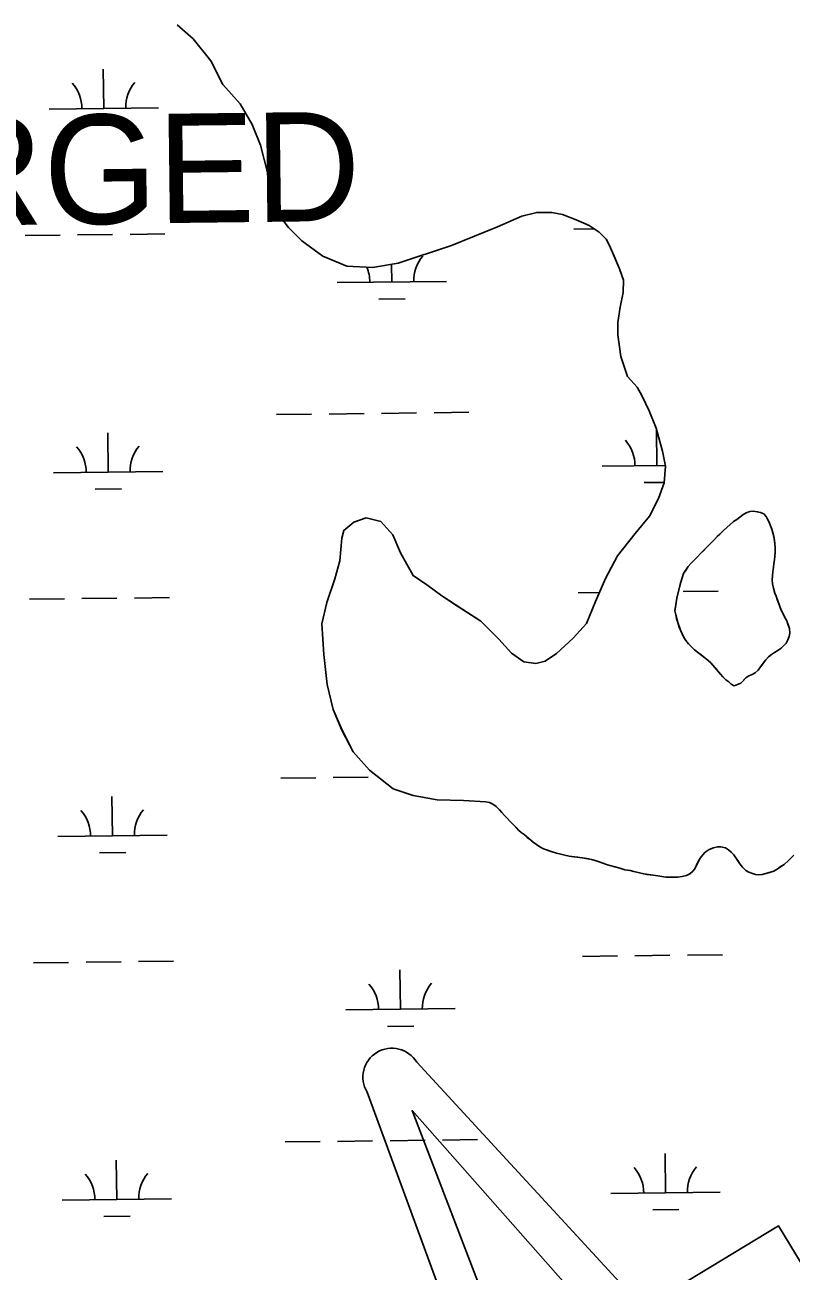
# Model space of a CAD drawing. Extents: x 3694830 to 3732949, y 415201 to 440970.
# Drawn here: x 3714898 to 3715598, y 437481 to 438621 of the extents above; entities that cross this region are included whole.
import ezdxf

# ---------------------------------------------------------------- set-up
doc = ezdxf.new("R2010")
doc.units = 0
for name, color, linetype in [('V-CHAN-NAID', 7, 'Continuous'), ('V-GRID-MAJR', 7, 'Continuous'), ('V-RIVR-EDGE', 7, 'Continuous'), ('V-TOPO-SHOR', 7, 'Continuous'), ('V-TOPO-WATR-IDEN', 7, 'Continuous'), ('V-WETL-SWMP', 7, 'Continuous')]:
    doc.layers.add(name, color=color, linetype=linetype)

msp = doc.modelspace()

# ---------------------------------------------------------------- linework, layer by layer
at = {"layer": 'V-GRID-MAJR'}
msp.add_spline([(3714934.6, 420805.7), (3714862.4, 426862.6), (3714790.1, 432923), (3714717.8, 438983.4), (3714717.8, 438986.9)], degree=3, dxfattribs=at)
at = {"layer": 'V-RIVR-EDGE'}
msp.add_spline([(3712764.6, 438963.6), (3712781, 438936.1), (3712845.4, 438831.1), (3712877.4, 438773.6), (3712900.8, 438729.2), (3712931, 438675.8), (3712959.4, 438645), (3712991.9, 438615.5), (3713022.1, 438595.1), (3713032, 438586), (3713038.3, 438572), (3713040.1, 438553.4), (3713039.2, 438542.1), (3713040, 438528.1), (3713049.4, 438480.6), (3713055.2, 438457.5), (3713056.1, 438455.3), (3713064.7, 438451.2), (3713071.5, 438446.6), (3713075.5, 438429.9), (3713079.1, 438425.4), (3713090.9, 438420.8), (3713097.2, 438416.7), (3713099.9, 438407.2), (3713107, 438385.5), (3713112.4, 438370.1), (3713121.4, 438353.8), (3713138.6, 438336.1), (3713179.1, 438285.9), (3713213.8, 438233.3), (3713236.3, 438186.2), (3713252.5, 438146.4), (3713274.1, 438104.8), (3713298, 438059.5), (3713306.5, 438028.7), (3713313.2, 438000.7), (3713317.7, 437983.9), (3713324.4, 437970.3), (3713338.4, 437957.6), (3713350.1, 437954.9), (3713362.4, 437954), (3713384.5, 437954.4), (3713392.6, 437954.3), (3713397.6, 437949.8), (3713396.2, 437941.2), (3713391.7, 437929), (3713379.4, 437917.3), (3713365.4, 437909.7), (3713360, 437900.6), (3713359.5, 437890.7), (3713361.7, 437880.3), (3713365.8, 437872.6), (3713377.9, 437854), (3713377.9, 437839.5), (3713380.5, 437814.7), (3713385, 437794.8), (3713393.6, 437775.7), (3713410.2, 437752.6), (3713439.6, 437734.5), (3713452.7, 437723.6), (3713462.1, 437708.7), (3713469.7, 437679.7), (3713477.4, 437666.1), (3713494.5, 437651.6), (3713504, 437648), (3713509.9, 437638.9), (3713521.6, 437617.6), (3713537.3, 437582.3), (3713549, 437558.8), (3713563, 437530.7), (3713592.2, 437480), (3713609.8, 437445.1), (3713634.5, 437384.9), (3713650.7, 437352.8), (3713662.9, 437332.4), (3713677.3, 437313.4), (3713684.9, 437305.2), (3713699.8, 437285.7), (3713712.9, 437264.9), (3713746.2, 437224.6), (3713766.5, 437190.2), (3713791.7, 437148.1), (3713815.1, 437110), (3713839.5, 437076.5), (3713865.2, 437047.1), (3713904.4, 436990.4), (3713931.8, 436947.9), (3713955.2, 436903.9), (3713978.2, 436872.2), (3714023.3, 436800.7), (3714042.6, 436767.6), (3714055.3, 436753.1), (3714074.2, 436723.2), (3714090.8, 436692), (3714114.2, 436649), (3714175.9, 436539.4), (3714202.5, 436491.9), (3714226.8, 436446.6), (3714269.5, 436362.8), (3714291.1, 436319.4), (3714308.7, 436292.2), (3714337.1, 436249.2), (3714410, 436137.8), (3714442.9, 436092.9), (3714478.1, 436048.5), (3714520.9, 435998.7), (3714541.7, 435978.7), (3714574.6, 435943.4), (3714610.6, 435894.9), (3714639.9, 435859.1), (3714680.1, 435810.2), (3714715.7, 435771.7), (3714751.3, 435728.2), (3714781.1, 435690.1), (3714796.8, 435659.3), (3714804.9, 435629.5), (3714812.5, 435610), (3714829.2, 435584.6), (3714846.3, 435563.8), (3714881.5, 435520.3), (3714921.6, 435468.7), (3714947.7, 435433.3), (3714972.5, 435389), (3714983.7, 435360.4), (3715007.1, 435317.9), (3715035.5, 435278.5), (3715072.5, 435229.1), (3715106.7, 435181.1), (3715136, 435139.9), (3715164.4, 435093.7), (3715196.8, 435050.2), (3715238.7, 434994), (3715267.1, 434957.3), (3715313.9, 434875.8), (3715349.1, 434818.8), (3715367.9, 434770.3), (3715397.2, 434725.9), (3715428.8, 434685.2), (3715443.2, 434669.8), (3715456.7, 434658.4), (3715463.1, 434650.7), (3715463.9, 434640.3), (3715468, 434620), (3715475.6, 434599.6), (3715512.5, 434551.1), (3715543.6, 434503.6)], degree=3, dxfattribs=at)
at = {"layer": 'V-TOPO-SHOR'}
for points in [[(3715036.8, 438620.8), (3715051.3, 438608), (3715067.4, 438587.9), (3715078.5, 438566.2), (3715094.3, 438548.4), (3715105.3, 438529.7), (3715112.9, 438510.7), (3715119.7, 438484.3), (3715123.4, 438463.6), (3715127.4, 438450.4), (3715138.5, 438435.3)], [(3715138.5, 438435.3), (3715150.6, 438423.3), (3715169.9, 438409.1), (3715191.8, 438399.9), (3715215.5, 438398.9), (3715238.9, 438402.6), (3715287.5, 438419), (3715329.8, 438436.1), (3715352, 438445.6), (3715365.6, 438449.2), (3715379.2, 438449), (3715389, 438447.1), (3715401.5, 438442.5), (3715413.6, 438437.2), (3715422.6, 438431), (3715428.9, 438424.8), (3715432.1, 438419), (3715437.2, 438407), (3715441.2, 438397.6), (3715444.8, 438387.2), (3715444.5, 438375.8), (3715441.9, 438362.6), (3715439.7, 438348.5), (3715439.8, 438337.2), (3715442.3, 438317.4), (3715448.6, 438299.1), (3715457.3, 438289.4), (3715461.7, 438281.7), (3715468.4, 438267.7), (3715474.8, 438251.8), (3715480.4, 438230.8), (3715483.2, 438217.1), (3715482.2, 438201.9), (3715476.8, 438187.5), (3715468.8, 438171.4), (3715455.7, 438155.3), (3715439.5, 438134.9), (3715428.3, 438114.2), (3715419.2, 438093.1), (3715411.1, 438073.1), (3715398.8, 438059.8), (3715383.7, 438045.6), (3715373.2, 438038.5), (3715364.7, 438036.5), (3715353.7, 438038), (3715342.4, 438046.1), (3715331, 438058.8), (3715314.5, 438075.1), (3715294.1, 438088.5), (3715278.8, 438098.5), (3715265.9, 438107.8), (3715252.5, 438117), (3715241.1, 438137.6), (3715233.9, 438154.3), (3715222.9, 438166.3), (3715209.6, 438169.7), (3715198.4, 438165.7), (3715189.1, 438158.2), (3715187.2, 438151.2), (3715185.4, 438130.5), (3715180.9, 438114.1), (3715173.6, 438092.2), (3715169.1, 438072.7), (3715170.9, 438044.6), (3715173.9, 438017.4), (3715179.5, 437994.4), (3715187.4, 437975.4), (3715197.7, 437955.6), (3715212.7, 437939), (3715234.3, 437922), (3715252.6, 437915.9), (3715274.5, 437911.8), (3715298.7, 437911.2), (3715318.9, 437910)], [(3715546.2, 438016.2), (3715543.4, 438017.6), (3715542.5, 438018.5), (3715541.2, 438019.8), (3715538.5, 438021.7), (3715535.8, 438024.4), (3715533.6, 438026.8), (3715531.4, 438029.3), (3715529.2, 438032), (3715526.8, 438034.7), (3715524.7, 438037.1), (3715522.4, 438039.4), (3715519.4, 438041.6), (3715515.8, 438044.5), (3715512.7, 438046.8), (3715509.9, 438048.9), (3715506.6, 438052.4), (3715504.4, 438054.5), (3715502, 438057.6), (3715500.2, 438060.3), (3715498.5, 438063.6), (3715497.1, 438067), (3715495.9, 438069.9), (3715494.5, 438073.9), (3715493.5, 438077.5), (3715492.6, 438081), (3715491.8, 438084.8), (3715492.3, 438088.1), (3715493, 438092.4), (3715493.7, 438096.3), (3715494.6, 438099.9), (3715495.5, 438103.7), (3715496.4, 438107.7), (3715497.2, 438111), (3715498.3, 438114.1), (3715499.9, 438118.7), (3715501.5, 438121.2), (3715504, 438125.2), (3715506.7, 438128.2), (3715509.3, 438130.7), (3715512.5, 438134), (3715515.2, 438137), (3715517.9, 438139.7), (3715520.4, 438142.3), (3715523, 438144.9), (3715525.3, 438147.2), (3715528, 438150), (3715530.5, 438152.7), (3715532.9, 438154.9), (3715536.3, 438158.2), (3715539.4, 438161), (3715542.1, 438163.4), (3715545.5, 438166.3), (3715548.4, 438168.3), (3715551.3, 438170.5), (3715554, 438172.6), (3715557.1, 438174.4), (3715560.5, 438175.5), (3715563.8, 438175.9), (3715567.2, 438175.4), (3715570.3, 438174.7), (3715573.1, 438173.3), (3715575.3, 438171.1), (3715576.7, 438168.4), (3715578, 438165.7), (3715579.2, 438162.6), (3715580.5, 438159.5), (3715581.4, 438156.2), (3715582.3, 438152.8), (3715582.9, 438149.2), (3715583.3, 438146.1), (3715583.5, 438142.6), (3715583.5, 438138.3), (3715583.4, 438134.4), (3715583, 438131.4), (3715582.5, 438128.1), (3715582.2, 438124.3), (3715581.5, 438120.6), (3715581, 438116.4), (3715580.7, 438113.2), (3715581, 438109.3), (3715582, 438105.3), (3715583.3, 438101), (3715584.6, 438098.1), (3715585.5, 438095.2), (3715586.6, 438091.9), (3715587.8, 438088.7), (3715589.1, 438085.4), (3715590.9, 438081.8), (3715592.4, 438078.5), (3715594.1, 438075.6), (3715595.5, 438071.6), (3715596.8, 438068.4), (3715597.1, 438064.2), (3715596.4, 438061.1), (3715595.3, 438058.2), (3715593.5, 438055.1), (3715591.3, 438052.7), (3715589, 438050.5), (3715586.1, 438048.3), (3715583, 438046.5)], [(3715583, 438046.5), (3715580.3, 438044.8), (3715577.4, 438042.6), (3715575.1, 438040), (3715572.6, 438036.7), (3715570.2, 438033.6), (3715567.9, 438030.3), (3715565.4, 438028.1), (3715562.5, 438026.5), (3715559.6, 438025.2), (3715556.9, 438023.3), (3715554.3, 438020.8), (3715552.2, 438018.6), (3715546.2, 438016.2)], [(3715318.9, 437910), (3715322.2, 437909.3), (3715325.5, 437907.8), (3715328.4, 437905.7), (3715331.4, 437902.8), (3715333.7, 437900.3), (3715336.1, 437897.4), (3715338.3, 437895.2), (3715341.1, 437892.1), (3715343.6, 437889.6), (3715346.8, 437886.4), (3715349, 437884.2), (3715351.3, 437881.9), (3715353.9, 437880.1), (3715356.8, 437877.5), (3715359.8, 437875.2), (3715362.3, 437873), (3715365.2, 437870.9), (3715368.3, 437868.7), (3715371.8, 437866.9), (3715375.5, 437865.7), (3715378.6, 437864.6), (3715383.7, 437863), (3715387.7, 437862.2), (3715391.3, 437861.1), (3715395.3, 437860.2), (3715399.5, 437859.7), (3715403, 437859.4), (3715407.1, 437858.9), (3715411.5, 437858), (3715415.5, 437857.1), (3715419, 437856.2), (3715422.6, 437855.2), (3715426.1, 437853.8), (3715429.2, 437852.7), (3715432.5, 437851.8), (3715435.9, 437850.7), (3715441.4, 437849.2), (3715446.1, 437847.9), (3715451.1, 437847.1), (3715454.2, 437846.2), (3715459.6, 437844.9), (3715463.4, 437844.1), (3715466.5, 437843.5), (3715471.8, 437842.9), (3715476.2, 437842.2), (3715480, 437841.8), (3715483.6, 437841.1), (3715487.1, 437841.2), (3715491.1, 437841.2), (3715494.7, 437841.2), (3715498.5, 437841.8), (3715502.4, 437842.7), (3715505.4, 437844.2), (3715508, 437846.1), (3715510.1, 437848.8), (3715511.5, 437852.1), (3715513.3, 437855.4), (3715515.1, 437858.5), (3715517.3, 437861.6), (3715519.6, 437864), (3715523.2, 437866.4), (3715527.2, 437867.9), (3715530.7, 437868.8), (3715533.9, 437868.8), (3715538.1, 437867.8), (3715540.9, 437866.2), (3715543.4, 437864), (3715545.8, 437861.5), (3715547.5, 437858.9), (3715549.3, 437856.2), (3715551.3, 437853.2), (3715553.7, 437850.1), (3715556.7, 437847.2), (3715559.6, 437845.6), (3715562.7, 437844.3), (3715565.6, 437843.5), (3715568.7, 437843.1), (3715571.8, 437843.5), (3715575.2, 437844.4), (3715579.2, 437845.6), (3715582.3, 437846.7), (3715585.4, 437848.3), (3715588.3, 437850.4), (3715591.7, 437852.8), (3715595.9, 437856.2), (3715598.6, 437859)]]:
    msp.add_lwpolyline(points, dxfattribs=at)
at = {"layer": 'V-TOPO-WATR-IDEN'}
for points in [[(3715255.8, 437671.8), (3715462.9, 437447.2), (3715586.6, 437522.2), (3715917.6, 436976.2), (3715793.8, 436901.2), (3715902.2, 436605.2)], [(3715856.8, 436577.8), (3715639.2, 436819.8), (3715533.7, 436993.8), (3715400.9, 436913.3), (3715302.9, 437075), (3715435.7, 437155.5), (3715319.2, 437347.8), (3715210.5, 437644.3)], [(3715342.6, 437390.6), (3715251.6, 437627.6), (3715419.6, 437437.2)]]:
    msp.add_lwpolyline(points, dxfattribs=at)
msp.add_arc((3715233.1, 437658.1), 26.5, 31.2181, 211.2181, dxfattribs=at)
at = {"layer": 'V-WETL-SWMP'}
for p, q in [((3715051.3, 438608), (3715036.8, 438620.8)), ((3715067.4, 438587.9), (3715051.3, 438608)), ((3715078.5, 438566.2), (3715067.4, 438587.9)), ((3714969.6, 438544.2), (3714969.2, 438580.2)), ((3715094.3, 438548.4), (3715078.5, 438566.2)), ((3714919.6, 438543.6), (3715019.6, 438544.8)), ((3715105.3, 438529.7), (3715094.3, 438548.4)), ((3714957.8, 438528.7), (3714981.8, 438528.9)), ((3715112.9, 438510.7), (3715105.3, 438529.7)), ((3715119.7, 438484.3), (3715112.9, 438510.7)), ((3715123.4, 438463.6), (3715119.7, 438484.3)), ((3715127.4, 438450.4), (3715123.4, 438463.6)), ((3715138.5, 438435.3), (3715127.4, 438450.4)), ((3715352, 438445.6), (3715329.8, 438436.1)), ((3715365.6, 438449.2), (3715352, 438445.6)), ((3715379.2, 438449), (3715365.6, 438449.2)), ((3715389, 438447.1), (3715379.2, 438449)), ((3715401.5, 438442.5), (3715389, 438447.1)), ((3715413.6, 438437.2), (3715401.5, 438442.5)), ((3714897.6, 438427.9), (3714929.6, 438428.3)), ((3714945.6, 438428.5), (3714977.6, 438428.9)), ((3714993.6, 438429.1), (3715025.6, 438429.5)), ((3715150.6, 438423.3), (3715138.5, 438435.3)), ((3715329.8, 438436.1), (3715287.5, 438419)), ((3715399.5, 438433.9), (3715418, 438434.1)), ((3715422.6, 438431), (3715413.6, 438437.2)), ((3715428.9, 438424.8), (3715422.6, 438431)), ((3715169.9, 438409.1), (3715150.6, 438423.3)), ((3715287.5, 438419), (3715238.9, 438402.6)), ((3715432.1, 438419), (3715428.9, 438424.8)), ((3715441.2, 438397.6), (3715432.1, 438419)), ((3715191.8, 438399.9), (3715169.9, 438409.1)), ((3715215.5, 438398.9), (3715191.8, 438399.9)), ((3715238.9, 438402.6), (3715215.5, 438398.9)), ((3715233, 438385.5), (3715232.8, 438401.6)), ((3715444.8, 438387.2), (3715441.2, 438397.6)), ((3715183, 438384.9), (3715283, 438386.1)), ((3715444.5, 438375.8), (3715444.8, 438387.2)), ((3715441.9, 438362.6), (3715444.5, 438375.8)), ((3715221.2, 438369.9), (3715245.2, 438370.2)), ((3715439.7, 438348.5), (3715441.9, 438362.6)), ((3715439.8, 438337.2), (3715439.7, 438348.5)), ((3715442.3, 438317.4), (3715439.8, 438337.2)), ((3715448.6, 438299.1), (3715442.3, 438317.4)), ((3715457.3, 438289.4), (3715448.6, 438299.1)), ((3715461.7, 438281.7), (3715457.3, 438289.4)), ((3715468.4, 438267.7), (3715461.7, 438281.7)), ((3715127.6, 438264.2), (3715159.6, 438264.5)), ((3715175.6, 438264.7), (3715207.6, 438265.1)), ((3715223.6, 438265.3), (3715255.6, 438265.7)), ((3715271.6, 438265.9), (3715303.6, 438266.3)), ((3715474.8, 438251.8), (3715468.4, 438267.7)), ((3714973.6, 438211.6), (3714973.2, 438247.6)), ((3715480.4, 438230.8), (3715474.8, 438251.8)), ((3715475.5, 438217.6), (3715475.1, 438250.6)), ((3715483.2, 438217.1), (3715480.4, 438230.8)), ((3714923.6, 438211), (3715023.6, 438212.2)), ((3715425.5, 438217), (3715483.1, 438217.7)), ((3715482.2, 438201.9), (3715483.2, 438217.1)), ((3715463.7, 438202), (3715482.2, 438202.2)), ((3715476.9, 438187.5), (3715482.2, 438201.9)), ((3714961.8, 438196), (3714985.8, 438196.3)), ((3715468.8, 438171.4), (3715476.9, 438187.5)), ((3715189.1, 438158.2), (3715198.4, 438165.7)), ((3715198.4, 438165.7), (3715209.6, 438169.7)), ((3715209.6, 438169.7), (3715222.9, 438166.3)), ((3715222.9, 438166.3), (3715233.9, 438154.3)), ((3715455.7, 438155.3), (3715468.8, 438171.4)), ((3715187.2, 438151.2), (3715189.1, 438158.2)), ((3715233.9, 438154.3), (3715241.1, 438137.6)), ((3715439.5, 438134.9), (3715455.7, 438155.3)), ((3715185.4, 438130.5), (3715187.2, 438151.2)), ((3715241.1, 438137.6), (3715252.5, 438117)), ((3715428.3, 438114.2), (3715439.5, 438134.9)), ((3715180.9, 438114.1), (3715185.4, 438130.5)), ((3715173.6, 438092.2), (3715180.9, 438114.1)), ((3715252.5, 438117), (3715265.9, 438107.8)), ((3715419.2, 438093.1), (3715428.3, 438114.2)), ((3715265.9, 438107.8), (3715278.8, 438098.5)), ((3715278.8, 438098.5), (3715314.5, 438075.1)), ((3715403.4, 438101.3), (3715422.8, 438101.5)), ((3715499.4, 438102.4), (3715531.4, 438102.8)), ((3714901.6, 438095.3), (3714933.6, 438095.7)), ((3714949.6, 438095.9), (3714981.6, 438096.2)), ((3714997.6, 438096.4), (3715029.6, 438096.8)), ((3715169.1, 438072.7), (3715173.6, 438092.2)), ((3715411.1, 438073.1), (3715419.2, 438093.1)), ((3715314.5, 438075.1), (3715331, 438058.8)), ((3715170.9, 438044.6), (3715169.1, 438072.7)), ((3715398.8, 438059.8), (3715411.1, 438073.1)), ((3715331, 438058.8), (3715342.4, 438046.1)), ((3715383.7, 438045.6), (3715398.8, 438059.8)), ((3715173.9, 438017.4), (3715170.9, 438044.6)), ((3715342.4, 438046.1), (3715353.7, 438038)), ((3715373.2, 438038.5), (3715383.7, 438045.6)), ((3715353.7, 438038), (3715364.7, 438036.5)), ((3715364.7, 438036.5), (3715373.2, 438038.5)), ((3715179.5, 437994.4), (3715173.9, 438017.4)), ((3715187.5, 437975.4), (3715179.5, 437994.4)), ((3715197.7, 437955.6), (3715187.5, 437975.4)), ((3715212.7, 437939), (3715197.7, 437955.6)), ((3715234.3, 437922), (3715212.7, 437939)), ((3715131.5, 437931.5), (3715163.5, 437931.9)), ((3715179.5, 437932.1), (3715211.5, 437932.5)), ((3714977.6, 437878.9), (3714977.1, 437914.9)), ((3715252.6, 437915.9), (3715234.3, 437922)), ((3715274.5, 437911.8), (3715252.6, 437915.9)), ((3715298.7, 437911.2), (3715274.5, 437911.8)), ((3715318.9, 437910), (3715298.7, 437911.2)), ((3715322.2, 437909.3), (3715318.9, 437910)), ((3715325.5, 437907.8), (3715322.2, 437909.3)), ((3715328.4, 437905.7), (3715325.5, 437907.8)), ((3715331.4, 437902.8), (3715328.4, 437905.7)), ((3715333.7, 437900.3), (3715331.4, 437902.8)), ((3715336.1, 437897.4), (3715333.7, 437900.3)), ((3715338.3, 437895.2), (3715336.1, 437897.4)), ((3715341.1, 437892.1), (3715338.3, 437895.2)), ((3715351.3, 437881.9), (3715341.1, 437892.1)), ((3715353.9, 437880.1), (3715351.3, 437881.9)), ((3714927.6, 437878.3), (3715027.6, 437879.5)), ((3715362.3, 437873), (3715353.9, 437880.1)), ((3715365.2, 437870.9), (3715362.3, 437873)), ((3715368.4, 437868.7), (3715365.2, 437870.9)), ((3714965.7, 437863.4), (3714989.7, 437863.6)), ((3715371.8, 437866.9), (3715368.4, 437868.7)), ((3715378.6, 437864.6), (3715371.8, 437866.9)), ((3715383.7, 437863), (3715378.6, 437864.6)), ((3715387.7, 437862.2), (3715383.7, 437863)), ((3715391.3, 437861.1), (3715387.7, 437862.2)), ((3715395.3, 437860.2), (3715391.3, 437861.1)), ((3715407.2, 437858.9), (3715395.3, 437860.2)), ((3715415.5, 437857.1), (3715407.2, 437858.9)), ((3715515.1, 437858.5), (3715511.5, 437852.1)), ((3715517.3, 437861.6), (3715515.1, 437858.5)), ((3715519.6, 437864), (3715517.3, 437861.6)), ((3715523.2, 437866.4), (3715519.6, 437864)), ((3715527.2, 437867.9), (3715523.2, 437866.4)), ((3715530.7, 437868.8), (3715527.2, 437867.9)), ((3715533.9, 437868.8), (3715530.7, 437868.8)), ((3715538.1, 437867.8), (3715533.9, 437868.8)), ((3715540.9, 437866.2), (3715538.1, 437867.8)), ((3715543.4, 437864), (3715540.9, 437866.2)), ((3715545.8, 437861.5), (3715543.4, 437864)), ((3715551.3, 437853.2), (3715545.8, 437861.5)), ((3715600.7, 437861.2), (3715595.9, 437856.2)), ((3715419, 437856.2), (3715415.5, 437857.1)), ((3715422.6, 437855.2), (3715419, 437856.2)), ((3715426.1, 437853.8), (3715422.6, 437855.2)), ((3715429.2, 437852.7), (3715426.1, 437853.8)), ((3715432.5, 437851.8), (3715429.2, 437852.7)), ((3715441.4, 437849.2), (3715432.5, 437851.8)), ((3715446.1, 437847.9), (3715441.4, 437849.2)), ((3715451.1, 437847.1), (3715446.1, 437847.9)), ((3715454.2, 437846.2), (3715451.1, 437847.1)), ((3715510.1, 437848.8), (3715508, 437846.1)), ((3715511.5, 437852.1), (3715510.1, 437848.8)), ((3715553.7, 437850.1), (3715551.3, 437853.2)), ((3715556.7, 437847.2), (3715553.7, 437850.1)), ((3715559.6, 437845.6), (3715556.7, 437847.2)), ((3715582.3, 437846.7), (3715579.2, 437845.6)), ((3715585.4, 437848.3), (3715582.3, 437846.7)), ((3715591.7, 437852.8), (3715585.4, 437848.3)), ((3715595.9, 437856.2), (3715591.7, 437852.8)), ((3715463.4, 437844.1), (3715454.2, 437846.2)), ((3715476.2, 437842.2), (3715463.4, 437844.1)), ((3715480, 437841.8), (3715476.2, 437842.2)), ((3715483.6, 437841.1), (3715480, 437841.8)), ((3715494.7, 437841.2), (3715483.6, 437841.1)), ((3715498.5, 437841.8), (3715494.7, 437841.2)), ((3715502.4, 437842.7), (3715498.5, 437841.8)), ((3715505.4, 437844.2), (3715502.4, 437842.7)), ((3715508, 437846.1), (3715505.4, 437844.2)), ((3715562.7, 437844.3), (3715559.6, 437845.6)), ((3715565.6, 437843.5), (3715562.7, 437844.3)), ((3715568.7, 437843.1), (3715565.6, 437843.5)), ((3715571.8, 437843.5), (3715568.7, 437843.1)), ((3715579.2, 437845.6), (3715571.8, 437843.5)), ((3715407.4, 437768.6), (3715439.4, 437769)), ((3715455.4, 437769.2), (3715487.4, 437769.6)), ((3715503.4, 437769.8), (3715535.4, 437770.1)), ((3714905.5, 437762.6), (3714937.5, 437763)), ((3714953.5, 437763.2), (3714985.5, 437763.6)), ((3715001.5, 437763.8), (3715033.5, 437764.2)), ((3715240.9, 437720.2), (3715240.5, 437756.2)), ((3715190.9, 437719.6), (3715290.9, 437720.8)), ((3715229.1, 437704.6), (3715253.1, 437704.9)), ((3715135.5, 437598.9), (3715167.5, 437599.2)), ((3715183.5, 437599.4), (3715215.5, 437599.8)), ((3715231.5, 437600), (3715263.5, 437600.4)), ((3715279.5, 437600.6), (3715311.5, 437601)), ((3715483.4, 437552.3), (3715483, 437588.3)), ((3714981.5, 437546.3), (3714981.1, 437582.3)), ((3715433.4, 437551.7), (3715533.4, 437552.9)), ((3714931.5, 437545.7), (3715031.5, 437546.9)), ((3714969.7, 437530.7), (3714993.7, 437531)), ((3715471.6, 437536.7), (3715495.6, 437537))]:
    msp.add_line(p, q, dxfattribs=at)
msp.add_lwpolyline([(3715583, 438046.5), (3715580.3, 438044.8), (3715577.4, 438042.6), (3715575.1, 438040), (3715570.2, 438033.6), (3715567.9, 438030.3), (3715565.4, 438028.1), (3715562.5, 438026.5), (3715559.6, 438025.2), (3715556.9, 438023.3), (3715552.2, 438018.6), (3715546.2, 438016.2), (3715543.4, 438017.6), (3715541.2, 438019.8), (3715538.5, 438021.7), (3715535.8, 438024.4), (3715533.6, 438026.8), (3715524.7, 438037.1), (3715522.4, 438039.4), (3715519.4, 438041.6), (3715509.9, 438048.9), (3715504.4, 438054.5), (3715502, 438057.6), (3715500.2, 438060.3), (3715498.5, 438063.6), (3715497.1, 438067), (3715494.5, 438073.9), (3715492.6, 438081), (3715491.8, 438084.8), (3715493.7, 438096.3), (3715496.4, 438107.7), (3715497.2, 438111), (3715499.9, 438118.7), (3715504, 438125.2), (3715506.7, 438128.2), (3715512.5, 438134), (3715515.2, 438137), (3715528, 438150), (3715530.5, 438152.7), (3715536.3, 438158.2), (3715539.4, 438161), (3715545.5, 438166.3), (3715548.4, 438168.3), (3715554, 438172.6), (3715557.1, 438174.4), (3715560.5, 438175.5), (3715563.8, 438175.9), (3715567.2, 438175.4), (3715570.3, 438174.7), (3715573.1, 438173.3), (3715575.3, 438171.1), (3715576.7, 438168.4), (3715578, 438165.7), (3715579.2, 438162.6), (3715580.5, 438159.5), (3715582.3, 438152.8), (3715583.3, 438146.1), (3715583.5, 438142.6), (3715583.5, 438138.3), (3715583.4, 438134.4), (3715583, 438131.4), (3715582.5, 438128.1), (3715582.2, 438124.3), (3715581.5, 438120.6), (3715580.7, 438113.2), (3715581, 438109.3), (3715582, 438105.3), (3715583.3, 438101), (3715584.6, 438098.1), (3715587.8, 438088.7), (3715589.1, 438085.4), (3715590.9, 438081.8), (3715592.4, 438078.5), (3715594.1, 438075.6), (3715596.8, 438068.4), (3715597.1, 438064.2), (3715596.4, 438061.1), (3715595.3, 438058.2), (3715593.5, 438055.1), (3715591.3, 438052.7), (3715589, 438050.5), (3715586.1, 438048.3)], close=True, dxfattribs=at)
for centre, start, end in [((3714914.4, 438544), 359.9115, 41.4552), ((3715024.9, 438545.4), 139.9115, 181.4552), ((3715288.2, 438386.6), 139.9115, 181.4552), ((3715177.7, 438385.3), 359.9115, 23.0693), ((3714918.4, 438211.4), 359.9115, 41.4552), ((3715028.8, 438212.7), 139.9115, 181.4552), ((3715420.2, 438217.4), 359.9115, 41.4552), ((3714922.3, 437878.7), 359.9115, 41.4552), ((3715032.8, 437880.1), 139.9115, 181.4552), ((3715296.1, 437721.3), 139.9115, 181.4552), ((3715185.7, 437720), 359.9115, 41.4552), ((3715428.2, 437552.1), 359.9115, 41.4552), ((3715538.6, 437553.4), 139.9115, 181.4552), ((3714926.3, 437546.1), 359.9115, 41.4552), ((3715036.8, 437547.4), 139.9115, 181.4552)]:
    msp.add_arc(centre, 35.2, start, end, dxfattribs=at)

# ---------------------------------------------------------------- texts
at = {"layer": 'V-CHAN-NAID'}
msp.add_text('ENTERGY SUBMERGED', height=100, rotation=0.6979, dxfattribs=at).set_placement((3713659.5, 438422.7))

doc.saveas('drawing.dxf')
